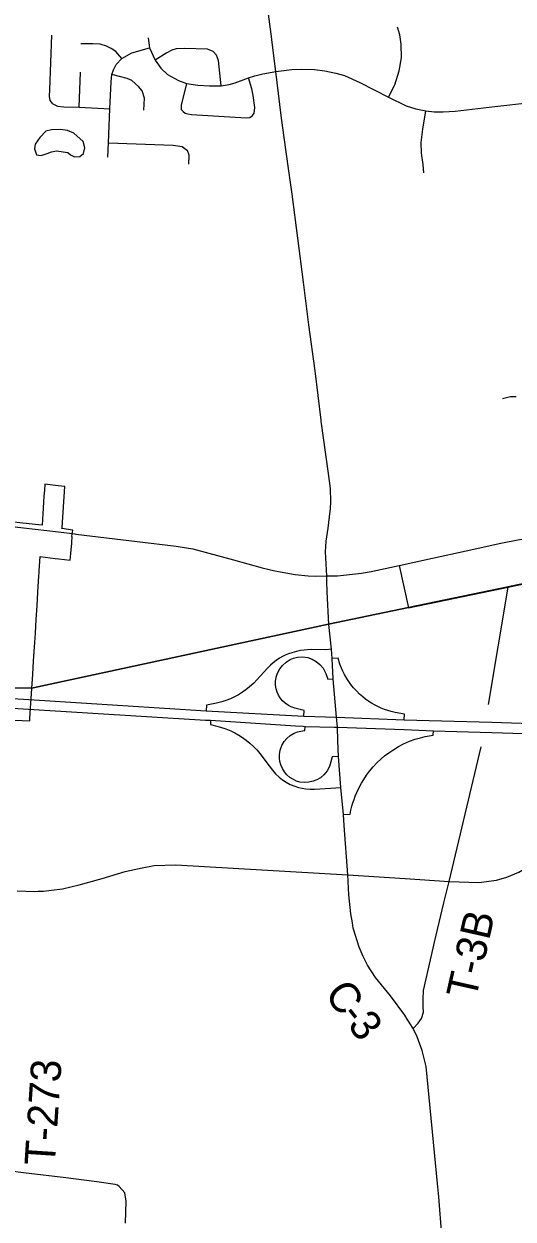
# Model space of a CAD drawing. Extents: x 114604 to 551442, y 316898 to 567001.
# Drawn here: x 160847 to 165677, y 387495 to 399295 of the extents above; entities that cross this region are included whole.
import ezdxf

# ---------------------------------------------------------------- set-up
doc = ezdxf.new("R2010")
doc.units = 0
for name, color, linetype in [('GE_P_Alignment_1000_Cardinal_Points', 7, 'Continuous'), ('GE_P_Alignment_100_Cardinal_Points', 7, 'Continuous'), ('GE_P_Alignment_100_Stations', 7, 'Continuous'), ('GE_P_Alignment_500_Bearings', 7, 'Continuous'), ('GE_P_Alignment_500_Cardinal_Points', 7, 'Continuous'), ('GE_P_Alignment_500_Distances', 7, 'Continuous'), ('GE_P_Alignment_500_Stations', 7, 'Continuous'), ('MT_X_Edge_Line', 7, 'Continuous'), ('PM_P_Cells', 7, 'Continuous'), ('PM_P_CL_Double_Solid', 7, 'Continuous'), ('PM_P_Crosswalk', 7, 'Continuous')]:
    doc.layers.add(name, color=color, linetype=linetype)

msp = doc.modelspace()

# ---------------------------------------------------------------- linework, layer by layer
at = {"layer": 'GE_P_Alignment_1000_Cardinal_Points'}
for points in [[(165033, 390776), (165045, 390827), (165363, 392157)], [(164888, 390169), (164902, 390230), (164993, 390616), (165033, 390776)], [(164789, 389604), (164788, 389667), (164793, 389752), (164888, 390169)], [(164691, 389378), (164739, 389428), (164774, 389476), (164792, 389537), (164790, 389594), (164789, 389604)], [(160869, 387949), (160687, 387971), (160641, 387990), (160630, 388010), (160628, 388032), (160661, 388503)], [(161849, 387455), (161857, 387672), (161844, 387754), (161789, 387817), (161771, 387831), (161748, 387837), (161568, 387862), (161233, 387906), (160869, 387949)]]:
    msp.add_lwpolyline(points, dxfattribs=at)
at = {"layer": 'GE_P_Alignment_100_Cardinal_Points'}
for p, q in [((161392, 398474), (161406, 398819)), ((165436, 392576), (165629, 393733))]:
    msp.add_line(p, q, dxfattribs=at)
for points in [[(164447, 398570), (164509, 398692), (164554, 398831), (164574, 398959), (164571, 399094), (164558, 399186), (164537, 399264)], [(161133, 398505), (161107, 398538), (161098, 398581), (161102, 398644), (161122, 399183)], [(161813, 398952), (161755, 399021), (161707, 399053), (161661, 399076), (161600, 399094), (161528, 399098), (161470, 399099), (161408, 399098)], [(162073, 399158), (162088, 399060), (162142, 398938), (162199, 398859), (162266, 398795), (162372, 398736), (162452, 398707), (162564, 398690), (162679, 398684), (162796, 398682), (162873, 398695), (162933, 398714), (163066, 398762), (163128, 398781), (163206, 398801), (163336, 398824)], [(161676, 397979), (161681, 398120), (161696, 398455), (161709, 398722), (161716, 398795), (161731, 398843), (161759, 398895), (161813, 398952), (161912, 399009), (162088, 399060)], [(162796, 398682), (162769, 398935), (162750, 398987), (162716, 399023), (162659, 399044), (162434, 399052), (162350, 399048), (162306, 399036), (162257, 399009), (162142, 398938)], [(163336, 398824), (163493, 398844), (163587, 398847), (163716, 398845), (163818, 398831), (163927, 398810), (164014, 398784), (164164, 398716), (164447, 398570), (164622, 398487), (164716, 398455), (164817, 398438), (164897, 398426), (164986, 398427), (165104, 398432), (165497, 398480), (165850, 398520)], [(162031, 398442), (162037, 398563), (162015, 398633), (161978, 398676), (161914, 398736), (161868, 398757), (161716, 398795)], [(162452, 398707), (162400, 398493), (162400, 398449), (162418, 398429), (162440, 398414), (162464, 398406), (162503, 398400), (163041, 398366), (163078, 398372), (163105, 398391), (163122, 398415), (163128, 398471), (163111, 398587), (163098, 398654), (163066, 398762)], [(161133, 398505), (161177, 398482), (161240, 398476), (161392, 398474), (161696, 398455)], [(164797, 397824), (164788, 397908), (164774, 398019), (164771, 398125), (164787, 398254), (164817, 398438)], [(161681, 398120), (162320, 398099), (162409, 398084), (162463, 398044)], [(162477, 397909), (162479, 398000), (162463, 398044)], [(164551, 393947), (164646, 393531), (165629, 393733), (166833, 393992), (166856, 394072)]]:
    msp.add_lwpolyline(points, dxfattribs=at)
at = {"layer": 'GE_P_Alignment_100_Stations'}
msp.add_lwpolyline([(160064, 392451), (160904, 392415), (160906, 392440), (160926, 392733), (160929, 392783), (160934, 392872), (160943, 393007), (160951, 393142), (160960, 393279), (160968, 393415), (160977, 393549), (160985, 393685), (160995, 393846), (160996, 393871), (160997, 393896), (161008, 394036), (161156, 394018), (161192, 394014), (161305, 394000), (161309, 394067), (161319, 394167), (161320, 394196), (161322, 394214), (161322, 394228), (161319, 394238), (161329, 394297), (161222, 394312), (161224, 394324), (161250, 394726), (161186, 394733), (161053, 394750), (161049, 394692), (161045, 394632), (161041, 394572), (161033, 394459), (161029, 394405), (161026, 394347), (160929, 394355), (159071, 394557)], dxfattribs=at)
at = {"layer": 'GE_P_Alignment_500_Bearings'}
for p, q in [((163843, 393688), (163839, 393792)), ((164009, 391381), (164002, 391489)), ((164044, 390893), (164009, 391381)), ((164099, 390368), (164090, 390421))]:
    msp.add_line(p, q, dxfattribs=at)
for points in [[(163294, 399139), (163294, 399144), (163256, 399439), (163235, 399615), (163169, 400138), (163140, 400402), (163126, 400518)], [(163782, 395383), (163722, 395871), (163661, 396325), (163607, 396745), (163496, 397615), (163463, 397843), (163412, 398198), (163388, 398389), (163336, 398824), (163294, 399139)], [(163865, 394428), (163875, 394509), (163877, 394575), (163873, 394709), (163854, 394855), (163783, 395372), (163782, 395383)], [(158051, 394924), (158243, 394831), (158581, 394650), (158679, 394608), (158760, 394581), (158889, 394541), (159001, 394515), (159177, 394503), (159807, 394445), (160842, 394321), (161190, 394280), (161349, 394260), (161360, 394258)], [(163839, 393792), (163837, 393844), (163827, 394023), (163826, 394083), (163831, 394188), (163850, 394315), (163865, 394428)], [(161360, 394258), (161966, 394184), (162350, 394138), (162453, 394123), (162516, 394111), (162915, 394003), (163199, 393923), (163324, 393895), (163524, 393860), (163654, 393847), (163729, 393842), (163837, 393844)], [(163837, 393844), (163942, 393844), (164179, 393873), (164277, 393889), (164551, 393947), (164881, 394020), (165213, 394091), (165556, 394169), (165741, 394205), (165833, 394219), (165930, 394224), (166035, 394219), (166183, 394202), (166495, 394135), (166682, 394097), (166856, 394072), (166993, 394067), (167060, 394070), (167131, 394078), (167217, 394089), (167292, 394104)], [(163948, 392216), (163943, 392350), (163934, 392450), (163902, 392829), (163890, 393028), (163884, 393120), (163857, 393365), (163843, 393688)], [(164002, 391489), (163977, 391757), (163953, 392062), (163948, 392216)], [(164044, 390893), (164610, 390859), (165045, 390827), (165340, 390819), (165515, 390842), (165615, 390870), (165733, 390919), (165824, 390971), (165911, 391038), (165996, 391097), (166075, 391155), (166130, 391189), (166183, 391217), (166259, 391249), (166337, 391278), (166420, 391301), (166537, 391315), (166636, 391317), (166681, 391316), (166752, 391308), (166809, 391298), (166895, 391281), (167237, 391210), (167695, 391114)], [(160989, 390731), (161042, 390732), (161119, 390741), (161227, 390757), (161393, 390796), (161621, 390859), (161847, 390926), (162014, 390963), (162132, 390985), (162346, 390991), (164044, 390893)], [(164090, 390421), (164074, 390510), (164057, 390696), (164044, 390893)], [(160782, 390735), (160953, 390730), (160989, 390731)], [(164633, 389467), (164607, 389507), (164466, 389699), (164320, 389879), (164240, 390002), (164198, 390087), (164157, 390181), (164101, 390358), (164099, 390368)], [(164932, 387845), (164818, 389001), (164781, 389158), (164729, 389293), (164691, 389378), (164633, 389467)], [(165378, 385358), (165241, 385629), (165163, 385784), (165138, 385865), (165111, 385963), (165094, 386071), (165041, 386581), (165009, 386940), (164975, 387332), (164945, 387716), (164932, 387845)]]:
    msp.add_lwpolyline(points, dxfattribs=at)
at = {"layer": 'GE_P_Alignment_500_Cardinal_Points'}
for points in [[(163884, 393120), (163828, 393116), (163684, 393118), (163578, 393107), (163537, 393097), (163491, 393086), (163460, 393076), (163428, 393063), (163399, 393049), (163370, 393032), (163337, 393010), (163308, 392988), (163282, 392963), (163256, 392936), (163179, 392856), (163147, 392819), (163118, 392787), (163075, 392749), (163039, 392720), (163004, 392696), (162966, 392672), (162927, 392651), (162887, 392632), (162841, 392614), (162800, 392601), (162750, 392588), (162651, 392570), (162647, 392514)], [(163610, 392459), (163614, 392515), (163523, 392539), (163487, 392551), (163458, 392566), (163426, 392588), (163400, 392613), (163378, 392640), (163361, 392667), (163347, 392698), (163338, 392730), (163332, 392767), (163332, 392803), (163338, 392844), (163351, 392886), (163373, 392928), (163399, 392961), (163435, 392994), (163477, 393020), (163510, 393033), (163550, 393042), (163601, 393045), (163649, 393038), (163694, 393023), (163734, 393000), (163770, 392971), (163802, 392933), (163828, 392883), (163847, 392825), (163902, 392829)], [(164603, 392424), (164604, 392481), (164512, 392496), (164474, 392505), (164442, 392515), (164407, 392527), (164374, 392540), (164349, 392551), (164315, 392568), (164280, 392588), (164252, 392606), (164220, 392628), (164193, 392650), (164161, 392678), (164133, 392706), (164101, 392741), (164076, 392772), (164055, 392801), (164036, 392831), (164014, 392870), (163996, 392904), (163983, 392934), (163968, 392972), (163949, 393032), (163890, 393028)], [(162690, 392420), (162688, 392378), (162787, 392352), (162841, 392334), (162889, 392314), (162930, 392294), (162968, 392273), (163004, 392250), (163040, 392224), (163078, 392194), (163117, 392158), (163149, 392125), (163178, 392090), (163269, 391971), (163300, 391927), (163331, 391892), (163366, 391859), (163400, 391832), (163436, 391809), (163477, 391787), (163521, 391769), (163560, 391756), (163596, 391748), (163630, 391743), (163675, 391739), (163718, 391740), (163927, 391754), (163977, 391757)], [(163953, 392062), (163892, 392059), (163877, 392010), (163863, 391963), (163841, 391921), (163809, 391881), (163774, 391852), (163739, 391831), (163704, 391817), (163660, 391807), (163613, 391805), (163571, 391810), (163538, 391820), (163501, 391837), (163473, 391855), (163442, 391882), (163419, 391909), (163399, 391942), (163383, 391980), (163374, 392012), (163370, 392046), (163371, 392083), (163378, 392126), (163394, 392169), (163417, 392209), (163443, 392240), (163476, 392268), (163516, 392292), (163548, 392305), (163582, 392313), (163621, 392317), (163623, 392358)], [(164002, 391489), (164068, 391493), (164076, 391532), (164086, 391573), (164095, 391605), (164107, 391639), (164119, 391671), (164133, 391706), (164157, 391757), (164180, 391798), (164202, 391835), (164231, 391879), (164261, 391918), (164296, 391960), (164333, 391999), (164375, 392039), (164409, 392068), (164449, 392098), (164489, 392126), (164547, 392160), (164596, 392186), (164656, 392212), (164712, 392232), (164763, 392247), (164809, 392259), (164889, 392274), (164890, 392316)]]:
    msp.add_lwpolyline(points, dxfattribs=at)
at = {"layer": 'GE_P_Alignment_500_Distances'}
for points in [[(166832, 393995), (165628, 393736), (164645, 393534), (163856, 393368), (160940, 392741), (160738, 392736), (156282, 393022), (156177, 393034), (155771, 393056), (155656, 394063), (155476, 396325), (155344, 399409), (155207, 400829), (155073, 401675), (154483, 406682)], [(150927, 387667), (154040, 387509), (154148, 388445), (156114, 388269), (156177, 389280), (156170, 389367), (156013, 390975), (155793, 392842), (155781, 392940), (155771, 393056), (156177, 393034), (156282, 393022), (160738, 392736), (160940, 392741), (163856, 393368), (164645, 393534), (165628, 393736), (166832, 393995)]]:
    msp.add_lwpolyline(points, dxfattribs=at)
at = {"layer": 'GE_P_Alignment_500_Stations'}
for points in [[(152348, 393148), (153524, 393072), (154833, 392999), (155783, 392937), (156326, 392908), (158211, 392787), (159724, 392696), (161000, 392617)], [(152362, 393050), (153535, 392981), (154718, 392906), (155794, 392839), (156365, 392804), (158177, 392696), (159718, 392600), (160891, 392528)], [(161000, 392617), (162647, 392514), (163610, 392459), (163934, 392450), (164603, 392424), (165466, 392401), (166817, 392356), (167489, 392337), (168683, 392293), (169218, 392279), (171400, 392212), (172034, 392193), (172084, 392190), (172687, 392167), (172737, 392165), (172772, 392164), (172912, 392158), (173105, 392149), (174430, 392105), (174582, 392094)], [(160891, 392528), (162641, 392420), (162690, 392420), (163528, 392365)], [(163528, 392365), (163603, 392360), (163623, 392358), (163909, 392351)], [(163909, 392351), (163943, 392350), (164601, 392330), (164890, 392316), (165468, 392300), (166819, 392256), (167491, 392237), (168685, 392193), (169049, 392183)]]:
    msp.add_lwpolyline(points, dxfattribs=at)
at = {"layer": 'MT_X_Edge_Line'}
for points in [[(161280, 398025), (161306, 398003), (161348, 397981), (161398, 397986), (161434, 398014), (161449, 398070), (161433, 398134), (161339, 398217), (161277, 398243), (161209, 398251), (161119, 398248), (161063, 398236), (161003, 398172), (160959, 398108), (160952, 398062), (160972, 398002), (161018, 397994), (161078, 398014), (161120, 398031), (161170, 398043)], [(161170, 398043), (161280, 398025)]]:
    msp.add_lwpolyline(points, dxfattribs=at)
at = {"layer": 'PM_P_Cells'}
msp.add_lwpolyline([(165574, 395595), (165653, 395615), (165707, 395617)], dxfattribs=at)

# ---------------------------------------------------------------- texts
at = {"layer": 'PM_P_CL_Double_Solid'}
for s, rotation, p in [('C', 305.1083, (163809, 389719)), ('-', 308.57, (163962, 389503)), ('3', 306.6913, (164036, 389410))]:
    msp.add_text(s, height=300, rotation=rotation, dxfattribs=at).set_placement(p)
at = {"layer": 'PM_P_Crosswalk'}
for s, rotation, p in [('T-3B', 77.3217, (165308, 389653)), ('T-273', 86.2072, (161151, 388016))]:
    msp.add_text(s, height=300, rotation=rotation, dxfattribs=at).set_placement(p)

doc.saveas('drawing.dxf')
